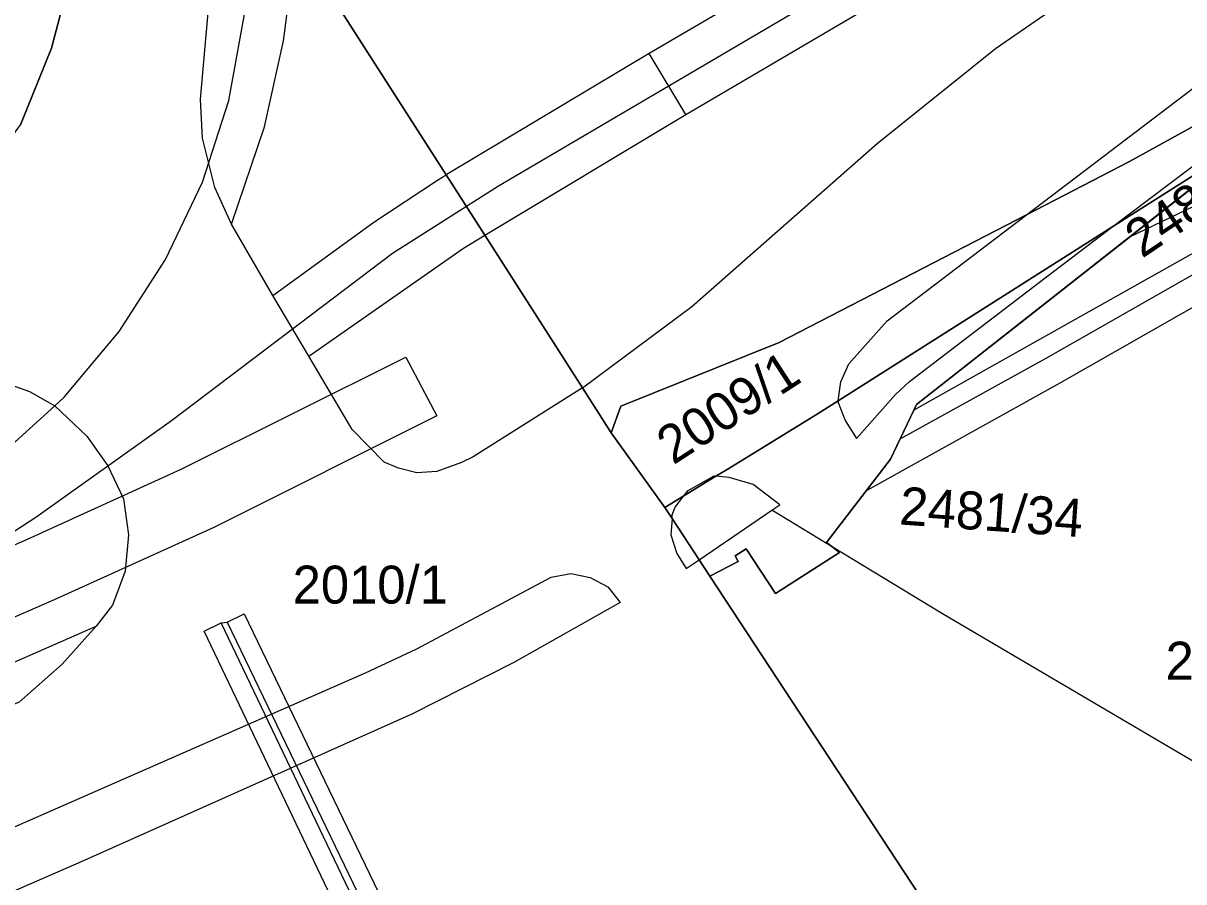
# Model space of a CAD drawing. Extents: x -263423 to -261326, y -1240067 to -1237864.
# Drawn here: x -262205.4 to -262144.2, y -1239522 to -1239476.7 of the extents above; entities that cross this region are included whole.
import ezdxf

# ---------------------------------------------------------------- set-up
doc = ezdxf.new("R2010")
doc.units = 0
for name, color, linetype in [('body_kn', 7, 'Continuous'), ('kladpar_druhypozemkov', 7, 'Continuous'), ('kladpar_hranice', 7, 'Continuous'), ('kladpar_parcelnecisla', 7, 'Continuous'), ('kladpar_plochy', 7, 'Continuous'), ('kladpar_sipky', 7, 'Continuous'), ('linie', 7, 'Continuous'), ('tarchy_linie', 7, 'Continuous'), ('zappar_hrandruhpozemk', 7, 'Continuous')]:
    doc.layers.add(name, color=color, linetype=linetype)

msp = doc.modelspace()

# ---------------------------------------------------------------- linework, layer by layer
at = {"layer": 'body_kn'}
for p, q in [((-262191.66, -1239477.65), (-262191.66, -1239477.65)), ((-262203.89, -1239478.03), (-262203.89, -1239478.03)), ((-262172.4, -1239478.32), (-262172.4, -1239478.32)), ((-262172.4, -1239478.32), (-262172.4, -1239478.32)), ((-262154.14, -1239478.06), (-262154.14, -1239478.06)), ((-262196.04, -1239480.72), (-262196.04, -1239480.72)), ((-262194.55, -1239480.8), (-262194.55, -1239480.8)), ((-262170.46, -1239481.53), (-262170.46, -1239481.53)), ((-262192.66, -1239482.19), (-262192.66, -1239482.19)), ((-262195.93, -1239482.79), (-262195.93, -1239482.79)), ((-262160.38, -1239483.06), (-262160.38, -1239483.06)), ((-262147.08, -1239484.02), (-262147.08, -1239484.02)), ((-262147.08, -1239484.02), (-262147.08, -1239484.02)), ((-262183.55, -1239485), (-262183.55, -1239485)), ((-262183.09, -1239484.72), (-262183.09, -1239484.72)), ((-262195.94, -1239485.1), (-262195.94, -1239485.1)), ((-262195.29, -1239485.38), (-262195.29, -1239485.38)), ((-262180.33, -1239485.31), (-262180.33, -1239485.31)), ((-262152.51, -1239486.83), (-262152.51, -1239486.83)), ((-262152.51, -1239486.83), (-262152.51, -1239486.83)), ((-262194.4, -1239487.31), (-262194.4, -1239487.31)), ((-262194.4, -1239487.31), (-262194.4, -1239487.31)), ((-262186.9, -1239487.21), (-262186.9, -1239487.21)), ((-262148.01, -1239487.48), (-262148.01, -1239487.48)), ((-262148.01, -1239487.48), (-262148.01, -1239487.48)), ((-262181.06, -1239487.9), (-262181.06, -1239487.9)), ((-262181.06, -1239487.9), (-262181.06, -1239487.9)), ((-262147.07, -1239487.99), (-262147.07, -1239487.99)), ((-262147.07, -1239487.99), (-262147.07, -1239487.99)), ((-262182.18, -1239488.58), (-262182.18, -1239488.58)), ((-262197.88, -1239489.18), (-262197.88, -1239489.18)), ((-262185.92, -1239488.86), (-262185.92, -1239488.86)), ((-262151.52, -1239490.15), (-262151.52, -1239490.15)), ((-262192.22, -1239491.07), (-262192.22, -1239491.07)), ((-262170.14, -1239491.66), (-262170.14, -1239491.66)), ((-262200.32, -1239492.98), (-262200.32, -1239492.98)), ((-262159.86, -1239492.42), (-262159.86, -1239492.42)), ((-262165.54, -1239493.56), (-262165.54, -1239493.56)), ((-262190.33, -1239494.28), (-262190.33, -1239494.28)), ((-262185.21, -1239494.33), (-262185.21, -1239494.33)), ((-262185.21, -1239494.33), (-262185.21, -1239494.33)), ((-262161.87, -1239494.68), (-262161.87, -1239494.68)), ((-262151.48, -1239494.39), (-262151.48, -1239494.39)), ((-262175.91, -1239495.94), (-262175.91, -1239495.94)), ((-262175.91, -1239495.94), (-262175.91, -1239495.94)), ((-262162.29, -1239495.63), (-262162.29, -1239495.63)), ((-262158.68, -1239495.62), (-262158.68, -1239495.62)), ((-262150.75, -1239495.7), (-262150.75, -1239495.7)), ((-262205.04, -1239496.13), (-262205.04, -1239496.13)), ((-262203.23, -1239496.44), (-262203.23, -1239496.44)), ((-262162.43, -1239496.63), (-262162.43, -1239496.63)), ((-262162.43, -1239496.63), (-262162.43, -1239496.63)), ((-262159.41, -1239496.29), (-262159.41, -1239496.29)), ((-262203.72, -1239496.9), (-262203.72, -1239496.9)), ((-262173.89, -1239496.92), (-262173.89, -1239496.92)), ((-262163.49, -1239497.3), (-262163.49, -1239497.3)), ((-262162.44, -1239496.71), (-262162.44, -1239496.71)), ((-262158.45, -1239497.12), (-262158.45, -1239497.12)), ((-262158.31, -1239496.82), (-262158.31, -1239496.82)), ((-262197.57, -1239497.69), (-262197.57, -1239497.69)), ((-262183.58, -1239497.43), (-262183.58, -1239497.43)), ((-262183.58, -1239497.43), (-262183.58, -1239497.43)), ((-262162.07, -1239497.67), (-262162.07, -1239497.67)), ((-262202.03, -1239498.49), (-262202.03, -1239498.49)), ((-262188.04, -1239498.15), (-262188.04, -1239498.15)), ((-262174.39, -1239498.32), (-262174.39, -1239498.32)), ((-262161.46, -1239498.62), (-262161.46, -1239498.62)), ((-262159.16, -1239498.64), (-262159.16, -1239498.64)), ((-262159.16, -1239498.64), (-262159.16, -1239498.64)), ((-262181.66, -1239499.58), (-262181.66, -1239499.58)), ((-262159.67, -1239499.71), (-262159.67, -1239499.71)), ((-262200.92, -1239500.06), (-262200.92, -1239500.06)), ((-262197.05, -1239500.24), (-262197.05, -1239500.24)), ((-262186.35, -1239499.87), (-262186.35, -1239499.87)), ((-262185.6, -1239500.18), (-262185.6, -1239500.18)), ((-262183.59, -1239500.36), (-262183.59, -1239500.36)), ((-262182.28, -1239499.89), (-262182.28, -1239499.89)), ((-262168.29, -1239500.25), (-262168.29, -1239500.25)), ((-262184.63, -1239500.43), (-262184.63, -1239500.43)), ((-262168.96, -1239500.59), (-262168.96, -1239500.59)), ((-262168.88, -1239500.61), (-262168.88, -1239500.61)), ((-262168.17, -1239500.68), (-262168.17, -1239500.68)), ((-262170.34, -1239501.35), (-262170.34, -1239501.35)), ((-262166.92, -1239501.04), (-262166.92, -1239501.04)), ((-262160.93, -1239501.36), (-262160.93, -1239501.36)), ((-262200.09, -1239501.8), (-262200.09, -1239501.8)), ((-262170.57, -1239501.64), (-262170.57, -1239501.64)), ((-262170.57, -1239501.64), (-262170.57, -1239501.64)), ((-262165.51, -1239502.11), (-262165.51, -1239502.11)), ((-262204.71, -1239502.79), (-262204.71, -1239502.79)), ((-262171.57, -1239502.25), (-262171.57, -1239502.25)), ((-262171.18, -1239502.65), (-262171.18, -1239502.65)), ((-262171.03, -1239502.24), (-262171.03, -1239502.24)), ((-262165.93, -1239502.39), (-262165.93, -1239502.39)), ((-262165.93, -1239502.39), (-262165.93, -1239502.39)), ((-262195.34, -1239503.31), (-262195.34, -1239503.31)), ((-262171.19, -1239502.83), (-262171.19, -1239502.83)), ((-262171.19, -1239502.83), (-262171.19, -1239502.83)), ((-262205.15, -1239503.92), (-262205.15, -1239503.92)), ((-262199.83, -1239503.7), (-262199.83, -1239503.7)), ((-262171.25, -1239503.7), (-262171.25, -1239503.7)), ((-262167.29, -1239504.43), (-262167.29, -1239504.43)), ((-262163.05, -1239504.1), (-262163.05, -1239504.1)), ((-262162.7, -1239504.37), (-262162.7, -1239504.37)), ((-262162.7, -1239504.37), (-262162.7, -1239504.37)), ((-262162.36, -1239504.63), (-262162.36, -1239504.63)), ((-262170.93, -1239504.68), (-262170.93, -1239504.68)), ((-262169.76, -1239505.01), (-262169.76, -1239505.01)), ((-262169.76, -1239505.01), (-262169.76, -1239505.01)), ((-262167.86, -1239504.81), (-262167.86, -1239504.81)), ((-262167.71, -1239505.11), (-262167.71, -1239505.11)), ((-262200, -1239505.62), (-262200, -1239505.62)), ((-262176.53, -1239505.73), (-262176.53, -1239505.73)), ((-262170.44, -1239505.47), (-262170.44, -1239505.47)), ((-262177.55, -1239505.93), (-262177.55, -1239505.93)), ((-262175.5, -1239505.94), (-262175.5, -1239505.94)), ((-262174.57, -1239506.43), (-262174.57, -1239506.43)), ((-262169.19, -1239505.88), (-262169.19, -1239505.88)), ((-262169.19, -1239505.88), (-262169.19, -1239505.88)), ((-262165.74, -1239506.79), (-262165.74, -1239506.79)), ((-262203.75, -1239507.13), (-262203.75, -1239507.13)), ((-262200.67, -1239507.41), (-262200.67, -1239507.41)), ((-262173.93, -1239507.27), (-262173.93, -1239507.27)), ((-262194.64, -1239508.3), (-262194.64, -1239508.3)), ((-262194.64, -1239508.3), (-262194.64, -1239508.3)), ((-262193.74, -1239507.86), (-262193.74, -1239507.86)), ((-262193.74, -1239507.86), (-262193.74, -1239507.86)), ((-262156.94, -1239507.87), (-262156.94, -1239507.87)), ((-262201.54, -1239508.52), (-262201.54, -1239508.52)), ((-262195.85, -1239508.77), (-262195.85, -1239508.77)), ((-262194.95, -1239508.34), (-262194.95, -1239508.34)), ((-262184.63, -1239509.7), (-262184.63, -1239509.7)), ((-262203.33, -1239510.52), (-262203.33, -1239510.52)), ((-262179.52, -1239510.42), (-262179.52, -1239510.42)), ((-262187.34, -1239510.98), (-262187.34, -1239510.98)), ((-262184.9, -1239513.16), (-262184.9, -1239513.16)), ((-262202.32, -1239520.94), (-262202.32, -1239520.94))]:
    msp.add_line(p, q, dxfattribs=at)
at = {"layer": 'kladpar_druhypozemkov'}
for p, q in [((-262163.44, -1239494.99), (-262163.44, -1239494.99)), ((-262164.45, -1239501.16), (-262164.45, -1239501.16)), ((-262187.2, -1239505.49), (-262187.2, -1239505.49))]:
    msp.add_line(p, q, dxfattribs=at)
at = {"layer": 'kladpar_hranice'}
for points in [[(-262101.68, -1239434.12), (-262109.32, -1239460.18), (-262111.41, -1239460.25), (-262110.37, -1239463.55), (-262110.63, -1239464), (-262113.23, -1239465.6), (-262113.34, -1239465.67), (-262113.53, -1239465.48), (-262147.08, -1239484.02), (-262152.51, -1239486.83), (-262165.54, -1239493.56), (-262173.89, -1239496.92), (-262174.39, -1239498.32), (-262175.91, -1239495.94), (-262181.06, -1239487.9), (-262183.09, -1239484.72), (-262191.26, -1239471.96), (-262191.61, -1239471.41), (-262196.22, -1239464.14), (-262196.67, -1239463.43), (-262196.99, -1239462.8), (-262205.32, -1239428.84)], [(-262270.11, -1239532.19), (-262283.16, -1239520.7), (-262271.7, -1239528.29), (-262263.65, -1239519.08), (-262260.32, -1239517.92), (-262255.4, -1239515.35), (-262249.45, -1239511.82), (-262238.3, -1239505.2), (-262234.97, -1239503.22), (-262220.65, -1239494.94), (-262215.64, -1239492.24), (-262211.66, -1239489.25), (-262208.75, -1239486.51), (-262205.53, -1239482.07), (-262203.89, -1239478.03), (-262202.8, -1239473.88), (-262202.57, -1239469.81), (-262202.6, -1239465.65), (-262203.7, -1239460.24), (-262206.45, -1239449.79), (-262207.71, -1239446.98)], [(-262206.45, -1239449.79), (-262203.7, -1239460.24), (-262202.6, -1239465.65), (-262202.57, -1239469.81), (-262202.8, -1239473.88), (-262203.89, -1239478.03), (-262205.53, -1239482.07)], [(-262196.99, -1239462.8), (-262196.67, -1239463.43), (-262196.22, -1239464.14), (-262191.61, -1239471.41), (-262191.26, -1239471.96), (-262183.09, -1239484.72), (-262181.06, -1239487.9), (-262175.91, -1239495.94), (-262174.39, -1239498.32), (-262171.57, -1239502.25), (-262171.19, -1239502.83), (-262169.76, -1239505.01), (-262169.19, -1239505.88), (-262157.76, -1239523.3)], [(-262147.08, -1239484.02), (-262113.53, -1239465.48), (-262113.34, -1239465.67), (-262115.57, -1239467.07), (-262116.95, -1239467.94), (-262133.49, -1239478.27), (-262139.8, -1239482.28), (-262148.01, -1239487.48), (-262162.43, -1239496.63), (-262163.49, -1239497.3), (-262168.29, -1239500.25), (-262168.88, -1239500.61), (-262170.57, -1239501.64), (-262171.57, -1239502.25), (-262174.39, -1239498.32), (-262173.89, -1239496.92), (-262165.54, -1239493.56), (-262152.51, -1239486.83), (-262147.08, -1239484.02)], [(-262169.19, -1239505.88), (-262167.71, -1239505.11), (-262167.86, -1239504.81), (-262167.29, -1239504.43), (-262165.74, -1239506.79), (-262162.36, -1239504.63), (-262162.7, -1239504.37), (-262163.05, -1239504.1), (-262159.67, -1239499.71), (-262158.45, -1239497.12), (-262158.31, -1239496.82), (-262139.8, -1239482.28), (-262133.49, -1239478.27), (-262131.59, -1239482.01)], [(-262131.59, -1239482.01), (-262117.48, -1239509.74), (-262113.64, -1239517.3), (-262147.04, -1239538.18), (-262152.18, -1239530.9), (-262157.76, -1239523.3), (-262169.19, -1239505.88)], [(-262139.8, -1239482.28), (-262158.31, -1239496.82), (-262158.45, -1239497.12), (-262159.67, -1239499.71), (-262163.05, -1239504.1), (-262162.7, -1239504.37), (-262162.36, -1239504.63), (-262165.74, -1239506.79), (-262167.29, -1239504.43), (-262167.86, -1239504.81), (-262167.71, -1239505.11), (-262169.19, -1239505.88), (-262169.76, -1239505.01), (-262171.19, -1239502.83), (-262171.57, -1239502.25), (-262170.57, -1239501.64), (-262168.88, -1239500.61), (-262168.29, -1239500.25), (-262163.49, -1239497.3), (-262162.43, -1239496.63), (-262148.01, -1239487.48), (-262139.8, -1239482.28)]]:
    msp.add_lwpolyline(points, dxfattribs=at)
at = {"layer": 'kladpar_plochy'}
for p, q in [((-262158.31, -1239496.82), (-262139.8, -1239482.28)), ((-262159.67, -1239499.71), (-262158.45, -1239497.12)), ((-262158.45, -1239497.12), (-262158.31, -1239496.82)), ((-262163.05, -1239504.1), (-262159.67, -1239499.71)), ((-262167.86, -1239504.81), (-262167.29, -1239504.43)), ((-262167.29, -1239504.43), (-262165.74, -1239506.79)), ((-262165.74, -1239506.79), (-262162.36, -1239504.63)), ((-262162.7, -1239504.37), (-262163.05, -1239504.1)), ((-262162.36, -1239504.63), (-262162.7, -1239504.37)), ((-262169.19, -1239505.88), (-262167.71, -1239505.11)), ((-262167.71, -1239505.11), (-262167.86, -1239504.81)), ((-262157.76, -1239523.3), (-262169.19, -1239505.88))]:
    msp.add_line(p, q, dxfattribs=at)
for points in [[(-262101.68, -1239434.12), (-262109.32, -1239460.18), (-262111.41, -1239460.25), (-262110.37, -1239463.55), (-262110.63, -1239464), (-262113.23, -1239465.6), (-262113.34, -1239465.67), (-262113.53, -1239465.48), (-262147.08, -1239484.02), (-262152.51, -1239486.83), (-262165.54, -1239493.56), (-262173.89, -1239496.92), (-262174.39, -1239498.32), (-262175.91, -1239495.94), (-262181.06, -1239487.9), (-262183.09, -1239484.72), (-262191.26, -1239471.96), (-262191.61, -1239471.41), (-262196.22, -1239464.14), (-262196.67, -1239463.43), (-262196.99, -1239462.8), (-262205.32, -1239428.84)], [(-262205.32, -1239428.84), (-262196.99, -1239462.8), (-262196.67, -1239463.43), (-262196.22, -1239464.14), (-262191.61, -1239471.41), (-262191.26, -1239471.96), (-262183.09, -1239484.72), (-262181.06, -1239487.9), (-262175.91, -1239495.94), (-262174.39, -1239498.32), (-262171.57, -1239502.25), (-262171.19, -1239502.83), (-262169.76, -1239505.01), (-262169.19, -1239505.88), (-262157.76, -1239523.3)], [(-262270.11, -1239532.19), (-262283.16, -1239520.7), (-262271.7, -1239528.29), (-262263.65, -1239519.08), (-262260.32, -1239517.92), (-262255.4, -1239515.35), (-262249.45, -1239511.82), (-262238.3, -1239505.2), (-262234.97, -1239503.22), (-262220.65, -1239494.94), (-262215.64, -1239492.24), (-262211.66, -1239489.25), (-262208.75, -1239486.51), (-262205.53, -1239482.07), (-262203.89, -1239478.03), (-262202.8, -1239473.88), (-262202.57, -1239469.81), (-262202.6, -1239465.65), (-262203.7, -1239460.24), (-262206.45, -1239449.79), (-262207.71, -1239446.98)], [(-262206.45, -1239449.79), (-262203.7, -1239460.24), (-262202.6, -1239465.65), (-262202.57, -1239469.81), (-262202.8, -1239473.88), (-262203.89, -1239478.03), (-262205.53, -1239482.07)]]:
    msp.add_lwpolyline(points, dxfattribs=at)
for points in [[(-262147.08, -1239484.02), (-262113.53, -1239465.48), (-262113.34, -1239465.67), (-262115.57, -1239467.07), (-262116.95, -1239467.94), (-262133.49, -1239478.27), (-262139.8, -1239482.28), (-262148.01, -1239487.48), (-262162.43, -1239496.63), (-262163.49, -1239497.3), (-262168.29, -1239500.25), (-262168.88, -1239500.61), (-262170.57, -1239501.64), (-262171.57, -1239502.25), (-262174.39, -1239498.32), (-262173.89, -1239496.92), (-262165.54, -1239493.56), (-262152.51, -1239486.83)], [(-262139.8, -1239482.28), (-262158.31, -1239496.82), (-262158.45, -1239497.12), (-262159.67, -1239499.71), (-262163.05, -1239504.1), (-262162.7, -1239504.37), (-262162.36, -1239504.63), (-262165.74, -1239506.79), (-262167.29, -1239504.43), (-262167.86, -1239504.81), (-262167.71, -1239505.11), (-262169.19, -1239505.88), (-262169.76, -1239505.01), (-262171.19, -1239502.83), (-262171.57, -1239502.25), (-262170.57, -1239501.64), (-262168.88, -1239500.61), (-262168.29, -1239500.25), (-262163.49, -1239497.3), (-262162.43, -1239496.63), (-262148.01, -1239487.48)]]:
    msp.add_lwpolyline(points, close=True, dxfattribs=at)
at = {"layer": 'kladpar_sipky'}
msp.add_line((-262161.98, -1239501.68), (-262161.98, -1239501.68), dxfattribs=at)
at = {"layer": 'linie'}
msp.add_line((-262185.21, -1239494.33), (-262183.58, -1239497.43), dxfattribs=at)
for points in [[(-262335.89, -1239573.08), (-262275.87, -1239537.73), (-262260.37, -1239528.96), (-262253, -1239525.19), (-262246.65, -1239522.13), (-262232.65, -1239515.91), (-262228.93, -1239514.1), (-262225.38, -1239512), (-262209.31, -1239501.52), (-262206.57, -1239499.49), (-262203.72, -1239496.9), (-262203.23, -1239496.44), (-262200.32, -1239492.98), (-262197.88, -1239489.18), (-262195.94, -1239485.1), (-262194.55, -1239480.8), (-262193.73, -1239476.35), (-262193.48, -1239471.84), (-262193.82, -1239467.34), (-262194.39, -1239464.14), (-262195.25, -1239460.49), (-262196.69, -1239454.58), (-262204.3, -1239423.39)], [(-262116.2, -1239445.63), (-262119.81, -1239449.22), (-262123.97, -1239452.16), (-262139.55, -1239461.32), (-262148.4, -1239466.53), (-262180.33, -1239485.31), (-262185.92, -1239488.86), (-262197.57, -1239497.69), (-262204.71, -1239502.79), (-262223.44, -1239514.97), (-262226.99, -1239517.08), (-262230.7, -1239518.88), (-262239.45, -1239522.69), (-262248.47, -1239526.81), (-262257.36, -1239531.22), (-262266.09, -1239535.92), (-262294.51, -1239552.55), (-262333.16, -1239575.34)], [(-262232.65, -1239515.91), (-262228.85, -1239514.25), (-262205.15, -1239503.92), (-262197.05, -1239500.24), (-262185.21, -1239494.33)], [(-262183.58, -1239497.43), (-262195.34, -1239503.31), (-262203.75, -1239507.13), (-262230.7, -1239518.88)]]:
    msp.add_lwpolyline(points, dxfattribs=at)
at = {"layer": 'tarchy_linie'}
msp.add_line((-262147.07, -1239487.99), (-262135.52, -1239482.43), dxfattribs=at)
for points in [[(-262143.44, -1239485.14), (-262135.31, -1239481.22), (-262132.78, -1239479.66), (-262132.33, -1239480.56), (-262131.59, -1239482.01), (-262131.18, -1239482.81), (-262130.5, -1239484.16), (-262150.75, -1239495.7), (-262160.93, -1239501.36), (-262159.67, -1239499.71), (-262159.16, -1239498.64), (-262158.45, -1239497.12), (-262158.31, -1239496.82), (-262147.07, -1239487.99), (-262143.44, -1239485.14)], [(-262159.16, -1239498.64), (-262151.48, -1239494.39), (-262131.18, -1239482.81)], [(-262188.37, -1239524.42), (-262195.85, -1239508.77), (-262194.95, -1239508.34), (-262194.64, -1239508.3), (-262193.74, -1239507.86)], [(-262194.64, -1239508.3), (-262186.57, -1239525.04), (-262189.65, -1239526.52), (-262187.97, -1239529.86), (-262182.27, -1239526.87), (-262179.14, -1239532.49), (-262178.27, -1239534.11), (-262170.29, -1239548.95), (-262167.57, -1239553.15), (-262165.05, -1239557.24), (-262161.47, -1239562.76), (-262157.89, -1239560.51)], [(-262193.74, -1239507.86), (-262185.23, -1239525.51)], [(-262157.68, -1239560.83), (-262161.59, -1239563.31), (-262165.17, -1239557.85), (-262168.25, -1239552.69), (-262170.65, -1239548.91), (-262178.56, -1239534.29), (-262179.29, -1239532.94), (-262182.37, -1239527.28), (-262188.04, -1239530.35), (-262190.08, -1239526.42), (-262187.05, -1239524.87), (-262194.95, -1239508.34)]]:
    msp.add_lwpolyline(points, dxfattribs=at)
at = {"layer": 'zappar_hrandruhpozemk'}
for p, q in [((-262170.46, -1239481.53), (-262145.19, -1239466.67)), ((-262154.14, -1239478.06), (-262149.21, -1239474.64)), ((-262196.04, -1239480.72), (-262195.51, -1239474.73)), ((-262152.51, -1239486.83), (-262139.71, -1239477.09)), ((-262192.66, -1239482.19), (-262191.66, -1239477.65)), ((-262172.4, -1239478.32), (-262183.09, -1239484.72)), ((-262170.46, -1239481.53), (-262172.4, -1239478.32)), ((-262181.06, -1239487.9), (-262170.46, -1239481.53)), ((-262131.59, -1239482.01), (-262158.45, -1239497.12)), ((-262194.4, -1239487.31), (-262192.66, -1239482.19)), ((-262159.86, -1239492.42), (-262152.51, -1239486.83)), ((-262192.22, -1239491.07), (-262186.9, -1239487.21)), ((-262151.52, -1239490.15), (-262148.01, -1239487.48)), ((-262182.18, -1239488.58), (-262181.06, -1239487.9)), ((-262190.33, -1239494.28), (-262182.18, -1239488.58)), ((-262158.68, -1239495.62), (-262151.52, -1239490.15)), ((-262190.33, -1239494.28), (-262192.22, -1239491.07)), ((-262175.91, -1239495.94), (-262181.66, -1239499.58)), ((-262200.92, -1239500.06), (-262200.09, -1239501.8)), ((-262170.34, -1239501.35), (-262168.96, -1239500.59)), ((-262168.96, -1239500.59), (-262168.88, -1239500.61)), ((-262170.57, -1239501.64), (-262170.34, -1239501.35)), ((-262171.03, -1239502.24), (-262170.57, -1239501.64)), ((-262169.76, -1239505.01), (-262165.93, -1239502.39)), ((-262162.7, -1239504.37), (-262165.93, -1239502.39)), ((-262171.19, -1239502.83), (-262171.25, -1239503.7)), ((-262171.25, -1239503.7), (-262170.93, -1239504.68)), ((-262156.94, -1239507.87), (-262162.7, -1239504.37)), ((-262136.81, -1239519.71), (-262156.94, -1239507.87)), ((-262231.71, -1239521.68), (-262201.54, -1239508.52)), ((-262184.9, -1239513.16), (-262202.32, -1239520.94)), ((-262202.32, -1239520.94), (-262209.64, -1239524.1))]:
    msp.add_line(p, q, dxfattribs=at)
for points in [[(-262181.86, -1239471.12), (-262180.09, -1239472.11), (-262178.27, -1239472.96), (-262175.44, -1239474), (-262172.51, -1239474.74), (-262170.52, -1239475), (-262168.54, -1239475.15), (-262168.3, -1239475.25), (-262168.1, -1239475.42), (-262168.07, -1239475.52), (-262168.11, -1239475.74), (-262168.21, -1239475.88), (-262172.4, -1239478.32)], [(-262191.66, -1239477.65), (-262191.27, -1239474.69), (-262191.22, -1239472.67), (-262191.26, -1239471.96)], [(-262175.91, -1239495.94), (-262170.14, -1239491.66), (-262160.38, -1239483.06), (-262154.14, -1239478.06)], [(-262148.01, -1239487.48), (-262143.94, -1239484.4), (-262138.79, -1239480.45), (-262137.97, -1239479.89), (-262137.19, -1239479.4)], [(-262192.22, -1239491.07), (-262194.4, -1239487.31), (-262195.29, -1239485.38), (-262195.93, -1239482.79), (-262196.04, -1239480.72)], [(-262186.9, -1239487.21), (-262183.55, -1239485), (-262183.09, -1239484.72)], [(-262162.43, -1239496.63), (-262162.29, -1239495.63), (-262161.87, -1239494.68), (-262159.86, -1239492.42)], [(-262181.66, -1239499.58), (-262182.28, -1239499.89), (-262183.59, -1239500.36), (-262184.63, -1239500.43), (-262185.6, -1239500.18), (-262186.35, -1239499.87), (-262188.04, -1239498.15), (-262190.33, -1239494.28)], [(-262235.61, -1239512.07), (-262208.25, -1239495.91), (-262207.26, -1239495.6), (-262205.84, -1239495.85), (-262205.04, -1239496.13), (-262203.72, -1239496.9), (-262202.03, -1239498.49), (-262200.92, -1239500.06)], [(-262162.43, -1239496.63), (-262162.44, -1239496.71), (-262162.07, -1239497.67), (-262161.46, -1239498.62), (-262159.41, -1239496.29), (-262158.68, -1239495.62)], [(-262165.93, -1239502.39), (-262165.51, -1239502.11), (-262166.92, -1239501.04), (-262168.17, -1239500.68), (-262168.88, -1239500.61)], [(-262200.09, -1239501.8), (-262199.83, -1239503.7), (-262200, -1239505.62), (-262200.67, -1239507.41), (-262201.54, -1239508.52), (-262203.33, -1239510.52), (-262205.6, -1239512.52), (-262218.5, -1239517.95), (-262224.2, -1239519.87), (-262230.91, -1239521.85), (-262236.26, -1239523.84), (-262244.56, -1239527.42)], [(-262171.19, -1239502.83), (-262171.18, -1239502.65), (-262171.03, -1239502.24)], [(-262170.93, -1239504.68), (-262170.44, -1239505.47), (-262169.76, -1239505.01)], [(-262242.69, -1239534.21), (-262232.57, -1239529.8), (-262214.34, -1239522.81), (-262187.34, -1239510.98), (-262184.63, -1239509.7), (-262177.55, -1239505.93), (-262176.53, -1239505.73), (-262175.5, -1239505.94), (-262174.57, -1239506.43), (-262173.93, -1239507.27), (-262179.52, -1239510.42), (-262184.9, -1239513.16)]]:
    msp.add_lwpolyline(points, dxfattribs=at)

# ---------------------------------------------------------------- texts
at = {"layer": 'kladpar_parcelnecisla'}
for s, rotation, p in [('2481/35', 34, (-262146.423, -1239489.15)), ('2009/1', 33, (-262171.125, -1239500.039)), ('2481/34', 356, (-262159.248, -1239503.146))]:
    msp.add_text(s, height=2, rotation=rotation, dxfattribs=at).set_placement(p)
for s, p in [('2010/1', (-262191.181, -1239507.32)), ('2481/31', (-262145.182, -1239511.33))]:
    msp.add_text(s, height=2, dxfattribs=at).set_placement(p)

doc.saveas('drawing.dxf')
